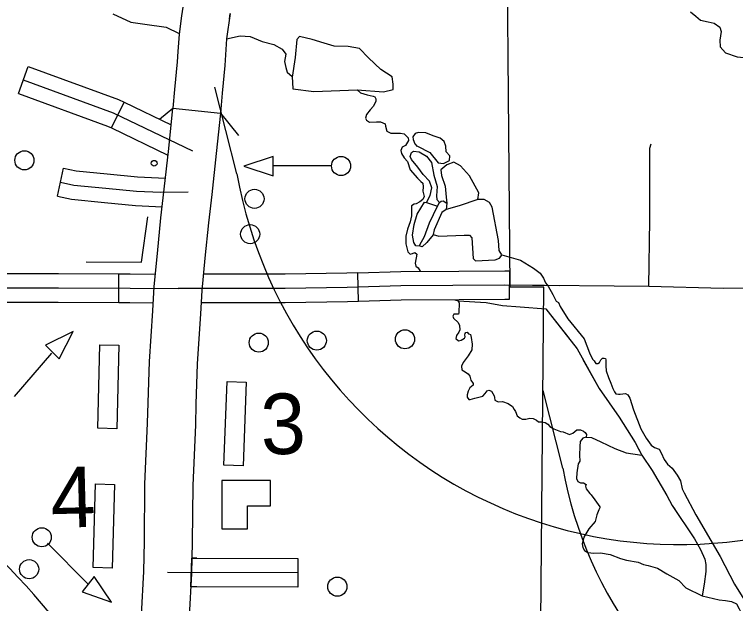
# Model space of a CAD drawing. Extents: x 22866 to 28196, y 1324810 to 1328105.
# Drawn here: x 25651.5 to 25742.1, y 1325860.5 to 1325934.5 of the extents above; entities that cross this region are included whole.
import ezdxf

# ---------------------------------------------------------------- set-up
doc = ezdxf.new("R2010")
doc.units = 0
for name, color, linetype in [('Level 15', 7, 'Continuous'), ('Level 31', 7, 'Continuous'), ('Level 32', 7, 'Continuous'), ('Level 35', 7, 'Continuous'), ('Level 37', 7, 'Continuous'), ('Level 4', 7, 'Continuous'), ('Level 43', 7, 'Continuous'), ('Level 45', 7, 'Continuous'), ('Level 5', 7, 'Continuous'), ('Level 56', 7, 'Continuous'), ('Level 57', 7, 'Continuous'), ('Level 58', 7, 'Continuous'), ('Level 63', 7, 'Continuous')]:
    doc.layers.add(name, color=color, linetype=linetype)

msp = doc.modelspace()

# ---------------------------------------------------------------- linework, layer by layer
at = {"layer": 'Level 15'}
for points in [[(25672.628, 1325935.411), (25672.481, 1325934.319), (25672.171, 1325932.02), (25672.019, 1325929.837), (25671.923, 1325928.552), (25671.609, 1325925.046), (25671.385, 1325922.705)], [(25678.483, 1325933.922), (25678.575, 1325934.608), (25678.144, 1325931.41), (25678.004, 1325929.407), (25677.905, 1325928.063), (25677.595, 1325924.609), (25677.354, 1325922.085)], [(25667.457, 1325859.086), (25667.733, 1325864.509), (25667.829, 1325868.288), (25667.878, 1325875.473), (25668.219, 1325883.148), (25668.268, 1325885.718), (25668.464, 1325890.893), (25668.856, 1325897.256), (25669.044, 1325900.307), (25669.448, 1325904.441), (25669.888, 1325908.948), (25670.31, 1325912.551), (25670.86, 1325917.656), (25671.385, 1325922.705), (25677.354, 1325922.085)], [(25677.354, 1325922.085), (25676.828, 1325917.025), (25676.274, 1325911.881), (25675.855, 1325908.307), (25675.42, 1325903.857), (25675.027, 1325899.83), (25674.845, 1325896.887), (25674.458, 1325890.594), (25674.266, 1325885.547), (25674.218, 1325882.958), (25673.878, 1325875.319), (25673.83, 1325868.192), (25673.731, 1325864.28), (25673.456, 1325858.904), (25673.307, 1325857.733)]]:
    msp.add_lwpolyline(points, dxfattribs=at)
at = {"layer": 'Level 31'}
for p, q in [((25694.727, 1325898.449), (25694.616, 1325902.048)), ((25694.616, 1325902.048), (25694.616, 1325902.048)), ((25694.727, 1325898.449), (25694.616, 1325902.048)), ((25694.616, 1325902.048), (25694.616, 1325902.048)), ((25694.727, 1325898.449), (25694.727, 1325898.449)), ((25673.644, 1325862.589), (25673.779, 1325866.189)), ((25687.093, 1325866.165), (25687.087, 1325862.564))]:
    msp.add_line(p, q, dxfattribs=at)
for points in [[(25694.616, 1325902.048), (25693.262, 1325902.007), (25685.48, 1325901.869), (25682, 1325901.869)], [(25694.616, 1325902.048), (25700.019, 1325902.214), (25707.334, 1325902.253)], [(25694.616, 1325902.048), (25700.019, 1325902.214), (25707.334, 1325902.253)], [(25707.334, 1325902.253), (25713.119, 1325902.284), (25713.688, 1325902.278)], [(25707.334, 1325902.253), (25713.119, 1325902.284), (25713.688, 1325902.278)], [(25713.688, 1325902.278), (25713.653, 1325898.677), (25713.11, 1325898.683), (25707.353, 1325898.653)], [(25713.688, 1325902.278), (25713.653, 1325898.677), (25713.11, 1325898.683), (25707.353, 1325898.653)], [(25682, 1325901.869), (25675.226, 1325901.869)], [(25720.017, 1325900.412), (25713.114, 1325900.483), (25700.052, 1325900.414), (25693.306, 1325900.207), (25685.496, 1325900.068)], [(25831.351, 1325900.345), (25831.178, 1325900.345), (25814.08, 1325900.123), (25794.823, 1325900.068), (25789.156, 1325900.068), (25776.604, 1325900.207), (25761.813, 1325900.345), (25744.518, 1325900.108), (25740.553, 1325900.068), (25731.199, 1325900.295), (25713.726, 1325900.477)], [(25685.496, 1325900.068), (25672.035, 1325900.068)], [(25694.727, 1325898.449), (25693.349, 1325898.407), (25685.512, 1325898.268), (25682, 1325898.268)], [(25707.353, 1325898.653), (25700.084, 1325898.614), (25694.727, 1325898.449)], [(25707.353, 1325898.653), (25700.084, 1325898.614), (25694.727, 1325898.449)], [(25682, 1325898.268), (25674.931, 1325898.268)], [(25674.419, 1325866.188), (25673.779, 1325866.189)], [(25673.779, 1325866.189), (25687.093, 1325866.165)], [(25687.09, 1325864.364), (25670.732, 1325864.395)], [(25674.412, 1325862.588), (25673.644, 1325862.589)], [(25687.087, 1325862.564), (25674.412, 1325862.588)]]:
    msp.add_lwpolyline(points, dxfattribs=at)
at = {"layer": 'Level 32'}
for p, q in [((25651.974, 1325924.564), (25653.21, 1325927.946)), ((25663.691, 1325920.223), (25665.251, 1325923.468))]:
    msp.add_line(p, q, dxfattribs=at)
for points in [[(25653.21, 1325927.946), (25664.57, 1325923.795), (25665.251, 1325923.468)], [(25652.592, 1325926.255), (25663.87, 1325922.134), (25673.844, 1325917.341)], [(25651.974, 1325924.564), (25663.169, 1325920.473), (25663.691, 1325920.223)], [(25665.251, 1325923.468), (25671.169, 1325920.624)], [(25663.691, 1325920.223), (25670.77, 1325916.821)], [(25731.199, 1325900.295), (25731.338, 1325908.675), (25731.338, 1325917.698), (25731.476, 1325918.252)]]:
    msp.add_lwpolyline(points, dxfattribs=at)
at = {"layer": 'Level 35'}
for points in [[(25736.415, 1325934.828), (25737.121, 1325934.252), (25737.696, 1325933.755), (25738.637, 1325933.572), (25739.395, 1325933.389), (25740.127, 1325932.892)], [(25663.837, 1325934.561), (25666.101, 1325933.524), (25667.879, 1325933.263), (25670.546, 1325932.896), (25672.176, 1325932.1)], [(25740.127, 1325932.892), (25740.294, 1325932.327), (25740.111, 1325931.254), (25740.163, 1325930.417), (25740.817, 1325929.658), (25742.307, 1325929.161), (25743.587, 1325929.03), (25744.502, 1325928.952), (25744.973, 1325928.611), (25745.809, 1325928.585), (25746.489, 1325928.847), (25747.09, 1325929.423), (25747.404, 1325930.391), (25748.188, 1325930.992), (25749.259, 1325931.411), (25750.854, 1325931.699), (25751.682, 1325931.882)], [(25678.147, 1325931.433), (25679.838, 1325931.803), (25681.093, 1325931.698), (25682.609, 1325931.07), (25684.073, 1325930.703), (25685.119, 1325930.128), (25685.59, 1325929.5), (25685.433, 1325928.558), (25685.59, 1325927.825), (25685.747, 1325927.249), (25686.374, 1325926.673)], [(25686.374, 1325926.673), (25686.479, 1325925.156), (25689.093, 1325924.789), (25694.531, 1325924.999), (25697.852, 1325924.763), (25699.08, 1325925.051), (25699.054, 1325925.731), (25698.95, 1325926.647), (25697.538, 1325927.589), (25695.969, 1325929.055), (25694.819, 1325930.206), (25693.407, 1325930.468), (25691.655, 1325930.494), (25690.4, 1325930.86), (25688.884, 1325931.332), (25687.315, 1325931.698), (25686.949, 1325931.332), (25686.74, 1325929.081), (25686.374, 1325926.621)], [(25694.531, 1325924.999), (25694.976, 1325924.632), (25695.786, 1325924.371), (25696.544, 1325924.24), (25696.78, 1325924.135), (25696.884, 1325923.899), (25696.91, 1325923.612), (25696.597, 1325922.984), (25696.178, 1325922.512), (25695.708, 1325921.937), (25695.577, 1325921.466), (25695.734, 1325921.204), (25696.1, 1325920.969), (25696.989, 1325920.995), (25697.486, 1325920.995), (25698.061, 1325920.733), (25698.113, 1325920.471), (25698.27, 1325919.817), (25698.793, 1325919.582), (25699.996, 1325919.555), (25700.466, 1325919.503), (25700.963, 1325919.006), (25700.989, 1325918.666), (25700.623, 1325918.038), (25700.205, 1325917.802), (25700.048, 1325917.409), (25700.1, 1325917.017), (25700.466, 1325916.494), (25700.884, 1325916.023), (25701.224, 1325914.976), (25702.139, 1325913.903), (25702.558, 1325913.484), (25702.793, 1325913.275), (25702.845, 1325912.83), (25702.819, 1325912.28), (25702.976, 1325911.6), (25702.819, 1325911.252), (25702.401, 1325910.938), (25701.956, 1325910.702), (25701.695, 1325910.676), (25701.381, 1325910.467), (25701.381, 1325910.048), (25701.381, 1325909.184), (25701.198, 1325908.452), (25700.884, 1325907.51), (25700.675, 1325906.646), (25700.675, 1325905.678), (25700.911, 1325904.683), (25701.198, 1325904.369), (25701.512, 1325904.474), (25701.773, 1325904.605), (25702.035, 1325904.369), (25701.852, 1325903.244), (25701.93, 1325902.878), (25702.192, 1325902.642), (25702.468, 1325902.227)], [(25702.112, 1325917.952), (25703.686, 1325917.145), (25704.712, 1325915.863), (25705.407, 1325915.753), (25706.14, 1325916.156), (25706.176, 1325916.706), (25705.737, 1325917.219), (25705.7, 1325917.952), (25705.481, 1325918.538), (25704.968, 1325918.941), (25704.089, 1325919.234), (25703.174, 1325919.601), (25702.258, 1325919.638), (25701.819, 1325919.528), (25701.562, 1325919.125), (25701.599, 1325918.758), (25701.782, 1325918.245), (25702.075, 1325917.915)], [(25703.247, 1325910.885), (25703.723, 1325911.765), (25703.943, 1325912.718), (25703.65, 1325913.524), (25702.844, 1325914.367), (25702.185, 1325915.283), (25701.379, 1325916.273), (25701.196, 1325916.639), (25701.379, 1325917.153), (25701.636, 1325917.299), (25702.331, 1325917.226), (25703.247, 1325916.676), (25703.869, 1325915.87), (25704.199, 1325914.294), (25704.602, 1325912.864), (25704.528, 1325911.691), (25704.565, 1325911.252), (25704.895, 1325910.848)], [(25709.728, 1325911.252), (25709.838, 1325912.095), (25708.666, 1325914.22), (25707.531, 1325915.467), (25706.689, 1325915.943), (25705.81, 1325915.613), (25705.041, 1325914.953), (25705.151, 1325914.257), (25705.59, 1325912.901), (25705.737, 1325911.545), (25705.81, 1325910.775), (25705.737, 1325910.005)], [(25712.741, 1325904.283), (25712.402, 1325904.838), (25712.292, 1325906.084), (25711.523, 1325910.262), (25711.157, 1325910.885), (25710.497, 1325911.252), (25709.728, 1325911.252), (25707.348, 1325910.445), (25705.737, 1325910.005), (25705.188, 1325909.602), (25704.236, 1325907.44), (25704.089, 1325906.853), (25704.821, 1325906.633), (25708.007, 1325906.78), (25708.666, 1325906.743), (25708.959, 1325906.414), (25709.106, 1325903.811), (25709.399, 1325903.518), (25711.889, 1325903.665), (25712.438, 1325903.885), (25712.731, 1325904.251)], [(25702.478, 1325905.387), (25701.929, 1325905.424), (25701.672, 1325905.827), (25701.489, 1325906.743), (25701.709, 1325908.1), (25702.075, 1325909.419), (25703.027, 1325910.922), (25703.247, 1325910.885), (25704.638, 1325910.409)], [(25704.089, 1325906.817), (25703.32, 1325905.827), (25702.734, 1325905.314), (25702.478, 1325905.387), (25702.441, 1325905.534), (25703.027, 1325906.597), (25703.65, 1325908.319), (25704.638, 1325910.409), (25704.895, 1325910.848), (25705.114, 1325911.032), (25705.371, 1325911.068), (25705.81, 1325910.775)], [(25712.741, 1325904.283), (25715.068, 1325903.603), (25716.715, 1325902.634), (25717.526, 1325902.006), (25717.944, 1325901.352), (25718.206, 1325900.776), (25718.546, 1325900.358), (25719.147, 1325899.311), (25719.565, 1325898.473), (25719.827, 1325898.316), (25720.036, 1325897.793), (25721.029, 1325896.249), (25723.069, 1325893.737)], [(25706.823, 1325898.65), (25707.231, 1325898.533), (25707.381, 1325898.233), (25707.321, 1325897.063), (25707.291, 1325896.853), (25707.021, 1325896.853), (25706.691, 1325896.823), (25706.571, 1325896.582), (25706.661, 1325896.342), (25707.231, 1325895.802), (25707.411, 1325895.412), (25707.44, 1325894.872), (25707.321, 1325894.572), (25707.021, 1325894.152), (25706.961, 1325893.762), (25707.261, 1325893.491), (25707.62, 1325893.581), (25708.04, 1325893.822), (25708.13, 1325893.972), (25708.07, 1325894.242), (25708.1, 1325894.422), (25708.19, 1325894.542), (25708.37, 1325894.572), (25708.546, 1325894.38)], [(25707.231, 1325898.533), (25710.754, 1325898.313), (25712.817, 1325897.916), (25715.014, 1325897.751), (25718.246, 1325897.516)], [(25708.546, 1325894.38), (25708.566, 1325894.378), (25708.801, 1325894.273), (25708.854, 1325893.928), (25708.984, 1325893.09), (25708.958, 1325892.358), (25708.487, 1325891.599), (25707.886, 1325890.788), (25707.651, 1325890.316), (25707.703, 1325889.845), (25707.912, 1325889.741), (25708.514, 1325889.348), (25708.697, 1325889.034), (25708.827, 1325888.537), (25709.141, 1325888.118), (25709.115, 1325887.935), (25708.697, 1325887.595), (25708.487, 1325887.15), (25708.357, 1325886.705), (25708.383, 1325886.417), (25708.592, 1325886.129), (25708.749, 1325886.103), (25709.35, 1325886.286), (25710.318, 1325886.548), (25710.631, 1325886.888), (25710.867, 1325887.228), (25711.076, 1325887.307), (25711.442, 1325887.15), (25711.782, 1325886.574), (25711.808, 1325886.391), (25711.86, 1325886.051), (25712.279, 1325885.815), (25712.801, 1325885.868), (25713.507, 1325885.606), (25714.056, 1325885.24), (25714.266, 1325884.873), (25714.449, 1325884.612), (25714.658, 1325884.062), (25714.998, 1325883.8), (25715.285, 1325883.643), (25715.756, 1325883.643), (25716.253, 1325883.774), (25716.671, 1325883.722), (25717.089, 1325883.512), (25717.351, 1325883.329), (25717.691, 1325883.303), (25718.156, 1325883.235), (25718.501, 1325883.041)], [(25723.069, 1325893.737), (25723.735, 1325891.983), (25724.101, 1325891.198), (25724.31, 1325890.963), (25724.441, 1325890.753), (25724.546, 1325890.649), (25724.781, 1325890.649), (25725.016, 1325890.78), (25725.147, 1325891.094), (25725.382, 1325891.329), (25725.592, 1325891.329), (25725.748, 1325891.277), (25725.775, 1325891.094), (25725.775, 1325890.361), (25725.853, 1325889.707), (25726.141, 1325888.869), (25726.402, 1325888.189), (25726.664, 1325887.482), (25726.873, 1325887.09), (25727.056, 1325886.828), (25727.369, 1325886.776), (25727.605, 1325886.776), (25728.258, 1325886.854), (25728.546, 1325886.697), (25728.807, 1325886.279), (25729.278, 1325884.813), (25730.193, 1325882.432), (25730.847, 1325881.28), (25731.474, 1325880.364)], [(25718.501, 1325883.041), (25718.757, 1325882.738), (25719.254, 1325882.45), (25720.091, 1325882.11), (25720.431, 1325882.057), (25721.215, 1325881.717), (25721.633, 1325881.874), (25722.13, 1325882.293), (25722.601, 1325882.319), (25722.993, 1325882.136), (25723.202, 1325881.979), (25723.385, 1325881.717), (25723.306, 1325881.403), (25722.888, 1325881.272), (25722.548, 1325880.854), (25722.522, 1325880.226), (25722.47, 1325879.126), (25722.522, 1325878.368), (25722.313, 1325878.027), (25722.13, 1325876.928), (25722.104, 1325876.196), (25722.261, 1325875.829), (25722.601, 1325875.672), (25722.967, 1325875.672), (25723.306, 1325875.463), (25723.228, 1325875.253), (25723.306, 1325874.913), (25723.803, 1325874.311), (25723.934, 1325874.128), (25724.405, 1325873.526), (25725.058, 1325872.636), (25725.058, 1325872.506), (25724.901, 1325872.244), (25724.666, 1325871.616), (25724.457, 1325870.805), (25723.673, 1325869.863)], [(25723.306, 1325881.403), (25723.978, 1325881.367), (25725.155, 1325880.817), (25726.933, 1325879.98), (25728.345, 1325879.43), (25730.306, 1325879.116)], [(25731.474, 1325880.364), (25731.893, 1325880.09), (25732.494, 1325879.88), (25732.729, 1325879.409), (25733.121, 1325878.598), (25733.54, 1325877.996), (25734.141, 1325877.499), (25734.768, 1325876.635), (25735.187, 1325875.902), (25735.396, 1325874.908), (25735.631, 1325874.385)], [(25735.631, 1325874.385), (25737.095, 1325871.647), (25740.154, 1325866.413), (25741.958, 1325862.933), (25743.762, 1325860.054), (25746.952, 1325855.226), (25748.231, 1325853.655)], [(25723.673, 1325869.863), (25723.019, 1325868.831), (25722.94, 1325868.465), (25722.81, 1325867.994), (25722.888, 1325867.549), (25723.123, 1325867.157), (25723.542, 1325866.895), (25724.274, 1325866.816), (25725.137, 1325866.843), (25726.339, 1325866.659), (25727.647, 1325866.136), (25728.379, 1325865.953)], [(25736.918, 1325868.606), (25737.697, 1325867.285), (25738.246, 1325866.055), (25738.377, 1325865.375), (25738.377, 1325864.511), (25738.141, 1325862.941), (25737.916, 1325861.46)], [(25728.379, 1325865.953), (25729.864, 1325865.699), (25730.517, 1325865.411), (25731.119, 1325865.28), (25732.295, 1325864.914), (25733.446, 1325864.207), (25734.988, 1325863.396), (25735.851, 1325862.454), (25737.916, 1325861.46), (25740.034, 1325860.962), (25740.818, 1325860.858), (25741.603, 1325860.753), (25742.204, 1325860.465), (25742.544, 1325859.837), (25742.962, 1325859), (25743.328, 1325858.372)]]:
    msp.add_lwpolyline(points, dxfattribs=at)
at = {"layer": 'Level 37'}
for points in [[(25669.693, 1325921.333), (25671.386, 1325922.705)], [(25677.354, 1325922.079), (25679.621, 1325919.282)]]:
    msp.add_lwpolyline(points, dxfattribs=at)
at = {"layer": 'Level 4'}
msp.add_lwpolyline([(25718.014, 1325900.222), (25713.728, 1325900.218)], dxfattribs=at)
at = {"layer": 'Level 43'}
for points in [[(25718.246, 1325897.516), (25718.828, 1325896.765), (25722.174, 1325892.473), (25724.972, 1325887.501), (25727.482, 1325883.889), (25729.469, 1325880.712), (25730.306, 1325879.116)], [(25718.246, 1325897.516), (25718.828, 1325896.765), (25721.166, 1325893.766)], [(25722.924, 1325891.14), (25724.972, 1325887.501), (25727.482, 1325883.889), (25727.976, 1325883.099)], [(25729.633, 1325880.4), (25730.306, 1325879.116), (25731.61, 1325877.19), (25733.44, 1325874.05), (25734.146, 1325872.794), (25734.507, 1325872.248)], [(25730.306, 1325879.116), (25731.61, 1325877.19), (25733.44, 1325874.05), (25734.146, 1325872.794), (25736.918, 1325868.606)], [(25736.256, 1325869.605), (25736.918, 1325868.606)]]:
    msp.add_lwpolyline(points, dxfattribs=at)
at = {"layer": 'Level 45'}
for p, q in [((25656.871, 1325911.666), (25657.636, 1325915.184)), ((25664.58, 1325898.297), (25664.595, 1325901.898))]:
    msp.add_line(p, q, dxfattribs=at)
for points in [[(25657.636, 1325915.184), (25659.22, 1325914.84), (25663.141, 1325914.447), (25666.939, 1325914.085), (25670.458, 1325913.918)], [(25657.254, 1325913.425), (25658.938, 1325913.059), (25662.966, 1325912.656), (25666.811, 1325912.289), (25669.887, 1325912.143), (25673.292, 1325912.216)], [(25656.871, 1325911.666), (25658.656, 1325911.278), (25662.791, 1325910.864), (25666.683, 1325910.493), (25670.05, 1325910.332)], [(25644.456, 1325908.704), (25644.707, 1325908.233), (25645.772, 1325906.495), (25647.695, 1325904.398), (25649.716, 1325902.269), (25650.102, 1325901.928), (25651.914, 1325901.928)], [(25641.278, 1325907.011), (25641.58, 1325906.444), (25642.883, 1325904.317), (25645.062, 1325901.942), (25647.215, 1325899.673), (25648.653, 1325898.406), (25649.91, 1325898.328), (25651.914, 1325898.328)], [(25644.328, 1325905.406), (25646.378, 1325903.17), (25648.465, 1325900.971), (25649.381, 1325900.165), (25649.967, 1325900.128), (25656.997, 1325900.128), (25666.005, 1325900.091), (25672.035, 1325900.068)], [(25651.914, 1325901.928), (25657.001, 1325901.928), (25664.595, 1325901.898)], [(25664.595, 1325901.898), (25666.012, 1325901.892), (25669.198, 1325901.88)], [(25651.914, 1325898.328), (25656.994, 1325898.328), (25664.58, 1325898.297)], [(25664.58, 1325898.297), (25665.998, 1325898.291), (25668.919, 1325898.28)]]:
    msp.add_lwpolyline(points, dxfattribs=at)
at = {"layer": 'Level 5'}
for points in [[(25713.437, 1325986.5), (25713.188, 1325963.083), (25713.728, 1325900.218)], [(25717.639, 1325858.223), (25718.014, 1325900.222)]]:
    msp.add_lwpolyline(points, dxfattribs=at)
at = {"layer": 'Level 56'}
for p, q in [((25684.003, 1325915.504), (25691.204, 1325915.504)), ((25660.716, 1325862.969), (25655.626, 1325868.064))]:
    msp.add_line(p, q, dxfattribs=at)
for points in [[(25683.989, 1325914.206), (25683.989, 1325916.654), (25680.316, 1325915.43)], [(25662.215, 1325893), (25664.614, 1325892.943), (25664.366, 1325882.444), (25661.966, 1325882.501)], [(25680.204, 1325877.803), (25677.805, 1325877.892), (25678.197, 1325888.387), (25680.595, 1325888.297)], [(25661.672, 1325875.512), (25664.071, 1325875.441), (25663.759, 1325864.944), (25661.36, 1325865.015)], [(25661.496, 1325863.887), (25660.006, 1325861.944), (25663.665, 1325860.681)]]:
    msp.add_lwpolyline(points, close=True, dxfattribs=at)
msp.add_lwpolyline([(25660.48, 1325903.398), (25667.425, 1325903.385), (25668.223, 1325909.082)], dxfattribs=at)
for centre, radius in [((25652.729, 1325916.162), 1.2), ((25692.522, 1325915.45), 1.2), ((25669.034, 1325915.799), 0.36), ((25681.647, 1325911.323), 1.2), ((25681.098, 1325906.891), 1.2), ((25700.555, 1325893.685), 1.2), ((25682.183, 1325893.267), 1.2), ((25689.474, 1325893.519), 1.2), ((25654.915, 1325868.815), 1.2), ((25653.324, 1325864.803), 1.2), ((25692.056, 1325862.613), 1.2)]:
    msp.add_circle(centre, radius, dxfattribs=at)
at = {"layer": 'Level 57'}
msp.add_line((25656.13, 1325891.941), (25651.426, 1325886.489), dxfattribs=at)
msp.add_lwpolyline([(25655.385, 1325892.961), (25657.107, 1325891.22), (25658.858, 1325894.673)], close=True, dxfattribs=at)
at = {"layer": 'Level 58'}
msp.add_lwpolyline([(25677.548, 1325875.966), (25677.548, 1325869.869), (25680.764, 1325869.869), (25680.764, 1325872.754), (25683.645, 1325872.754), (25683.645, 1325875.966)], close=True, dxfattribs=at)
at = {"layer": 'Level 63'}
for p, q in [((25679.439, 1325914.477), (25676.663, 1325925.352)), ((25720.396, 1325877.516), (25717.911, 1325887.25))]:
    msp.add_line(p, q, dxfattribs=at)
for centre, radius, start, end in [((25734.998, 1325924.325), 56.426, 190.05157, 300.25426), ((25597.166, 1325811.833), 75.502, 213.99033, 146.42373), ((25770.13, 1325886.331), 50.509, 190.05157, 300.25426)]:
    msp.add_arc(centre, radius, start, end, dxfattribs=at)

# ---------------------------------------------------------------- texts
at = {"layer": 'Level 56'}
for s, rotation, p in [('3', 1.63821, (25682.514, 1325879.187)), ('4', 1.50894, (25656.112, 1325869.986))]:
    msp.add_text(s, height=7.605, rotation=rotation, dxfattribs=at).set_placement(p)

doc.saveas('drawing.dxf')
